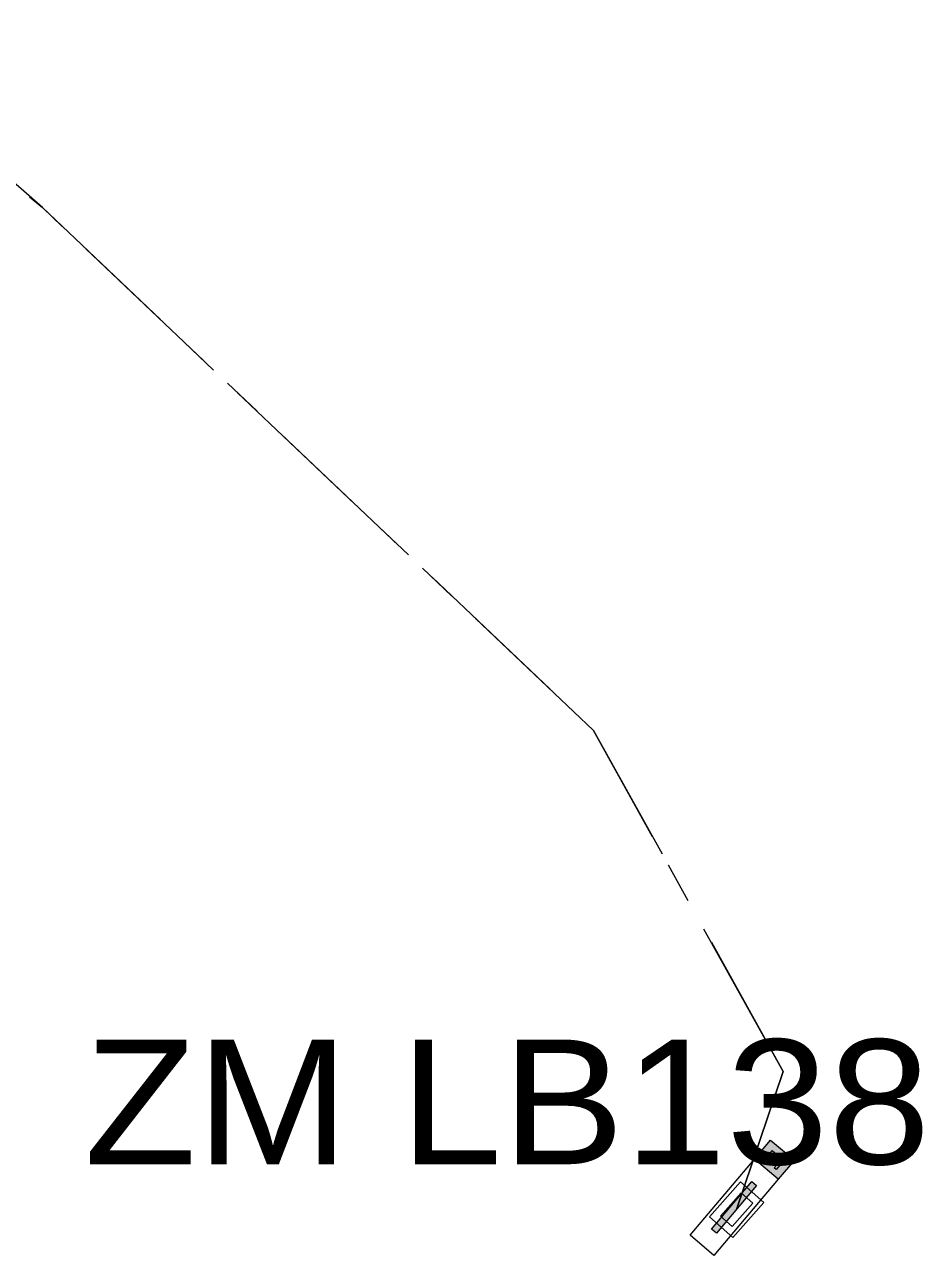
# Model space of a CAD drawing. Extents: x -688049 to -687261, y -973611 to -973038.
# Drawn here: x -687522.62 to -687493.82, y -973112.84 to -973073.37 of the extents above; entities that cross this region are included whole.
import ezdxf

# ---------------------------------------------------------------- set-up
doc = ezdxf.new("R2010")
doc.units = 0
doc.header["$LTSCALE"] = 0.87
doc.linetypes.add('LONG_DASH_SHORT_DASH', pattern=[9.9, 6, -1.2, 1.5, -1.2])
doc.layers.add('1', color=7, linetype='Continuous', lineweight=13)

msp = doc.modelspace()

# ---------------------------------------------------------------- hatches: boundary and pattern name
at = {"layer": '1'}
for points in [[(-687497.928, -973109.787), (-687498.445, -973110.398), (-687499.208, -973109.752), (-687498.692, -973109.141)], [(-687498.644, -973109.472), (-687498.262, -973109.795), (-687498.512, -973110.089), (-687498.575, -973110.036), (-687498.399, -973109.828), (-687498.483, -973109.757), (-687498.636, -973109.937), (-687498.699, -973109.884), (-687498.547, -973109.704), (-687498.648, -973109.618), (-687498.824, -973109.825), (-687498.893, -973109.767)], [(-687499.138, -973110.597), (-687500.429, -973112.125), (-687500.582, -973111.996), (-687499.29, -973110.468)]]:
    msp.add_hatch(color=256, dxfattribs=at).paths.add_polyline_path(points)

# ---------------------------------------------------------------- linework, layer by layer
at = {"layer": '1', "linetype": 'LONG_DASH_SHORT_DASH'}
for points in [[(-687499.78, -973111.37), (-687498.29, -973106.94), (-687504.37, -973096.01), (-687522.05, -973079.24), (-687528.78, -973073.37), (-687530.21, -973074.88), (-687533.44, -973076.36)], [(-687499.78, -973111.37), (-687498.29, -973106.94), (-687504.37, -973096.01), (-687522.05, -973079.24), (-687528.78, -973073.37), (-687530.21, -973074.88), (-687533.44, -973076.36)], [(-687499.78, -973111.37), (-687498.29, -973106.94), (-687504.37, -973096.01), (-687522.05, -973079.24), (-687528.78, -973073.37), (-687530.21, -973074.88), (-687533.44, -973076.36)], [(-687499.78, -973111.37), (-687498.29, -973106.94), (-687504.37, -973096.01), (-687522.05, -973079.24), (-687528.78, -973073.37), (-687530.21, -973074.88), (-687533.44, -973076.36)], [(-687522.46, -973078.89), (-687522.05, -973079.24), (-687504.37, -973096.01), (-687502.17, -973099.96)], [(-687522.46, -973078.89), (-687522.05, -973079.24), (-687504.37, -973096.01), (-687502.17, -973099.96)], [(-687522.46, -973078.89), (-687522.05, -973079.24), (-687504.37, -973096.01), (-687502.17, -973099.96)], [(-687522.46, -973078.89), (-687522.05, -973079.24), (-687504.37, -973096.01), (-687502.17, -973099.96)], [(-687500.59, -973102.8), (-687498.29, -973106.94), (-687499.78, -973111.37)], [(-687500.59, -973102.8), (-687498.29, -973106.94), (-687499.78, -973111.37)], [(-687500.59, -973102.8), (-687498.29, -973106.94), (-687499.78, -973111.37)], [(-687500.59, -973102.8), (-687498.29, -973106.94), (-687499.78, -973111.37)]]:
    msp.add_lwpolyline(points, dxfattribs=at)
at = {"layer": '1'}
for points in [[(-687497.928, -973109.787), (-687498.445, -973110.398), (-687499.208, -973109.752), (-687498.692, -973109.141)], [(-687497.928, -973109.787), (-687498.445, -973110.398), (-687499.208, -973109.752), (-687498.692, -973109.141)], [(-687498.644, -973109.472), (-687498.262, -973109.795), (-687498.512, -973110.089), (-687498.575, -973110.036), (-687498.399, -973109.828), (-687498.483, -973109.757), (-687498.636, -973109.937), (-687498.699, -973109.884), (-687498.547, -973109.704), (-687498.648, -973109.618), (-687498.824, -973109.825), (-687498.893, -973109.767)], [(-687499.138, -973110.597), (-687500.429, -973112.125), (-687500.582, -973111.996), (-687499.29, -973110.468)]]:
    msp.add_lwpolyline(points, close=True, dxfattribs=at)
msp.add_lwpolyline([(-687498.445, -973110.398), (-687500.511, -973112.841), (-687501.274, -973112.195), (-687499.208, -973109.752)], dxfattribs=at)
at = {"layer": '1', "linetype": 'LONG_DASH_SHORT_DASH'}
for points in [[(-687499.903, -973112.263), (-687498.908, -973111.14), (-687499.657, -973110.477), (-687500.652, -973111.6)], [(-687499.903, -973112.263), (-687498.908, -973111.14), (-687499.657, -973110.477), (-687500.652, -973111.6)], [(-687499.903, -973112.263), (-687498.908, -973111.14), (-687499.657, -973110.477), (-687500.652, -973111.6)], [(-687499.903, -973112.263), (-687498.908, -973111.14), (-687499.657, -973110.477), (-687500.652, -973111.6)], [(-687499.924, -973111.91), (-687499.261, -973111.162), (-687499.636, -973110.83), (-687500.299, -973111.578)], [(-687499.924, -973111.91), (-687499.261, -973111.162), (-687499.636, -973110.83), (-687500.299, -973111.578)], [(-687499.924, -973111.91), (-687499.261, -973111.162), (-687499.636, -973110.83), (-687500.299, -973111.578)], [(-687499.924, -973111.91), (-687499.261, -973111.162), (-687499.636, -973110.83), (-687500.299, -973111.578)]]:
    msp.add_lwpolyline(points, close=True, dxfattribs=at)

# ---------------------------------------------------------------- texts
at = {"layer": '1', "width": 1.1}
msp.add_text('ZM LB138', height=4, dxfattribs=at).set_placement((-687520.709, -973109.918))

doc.saveas('drawing.dxf')
